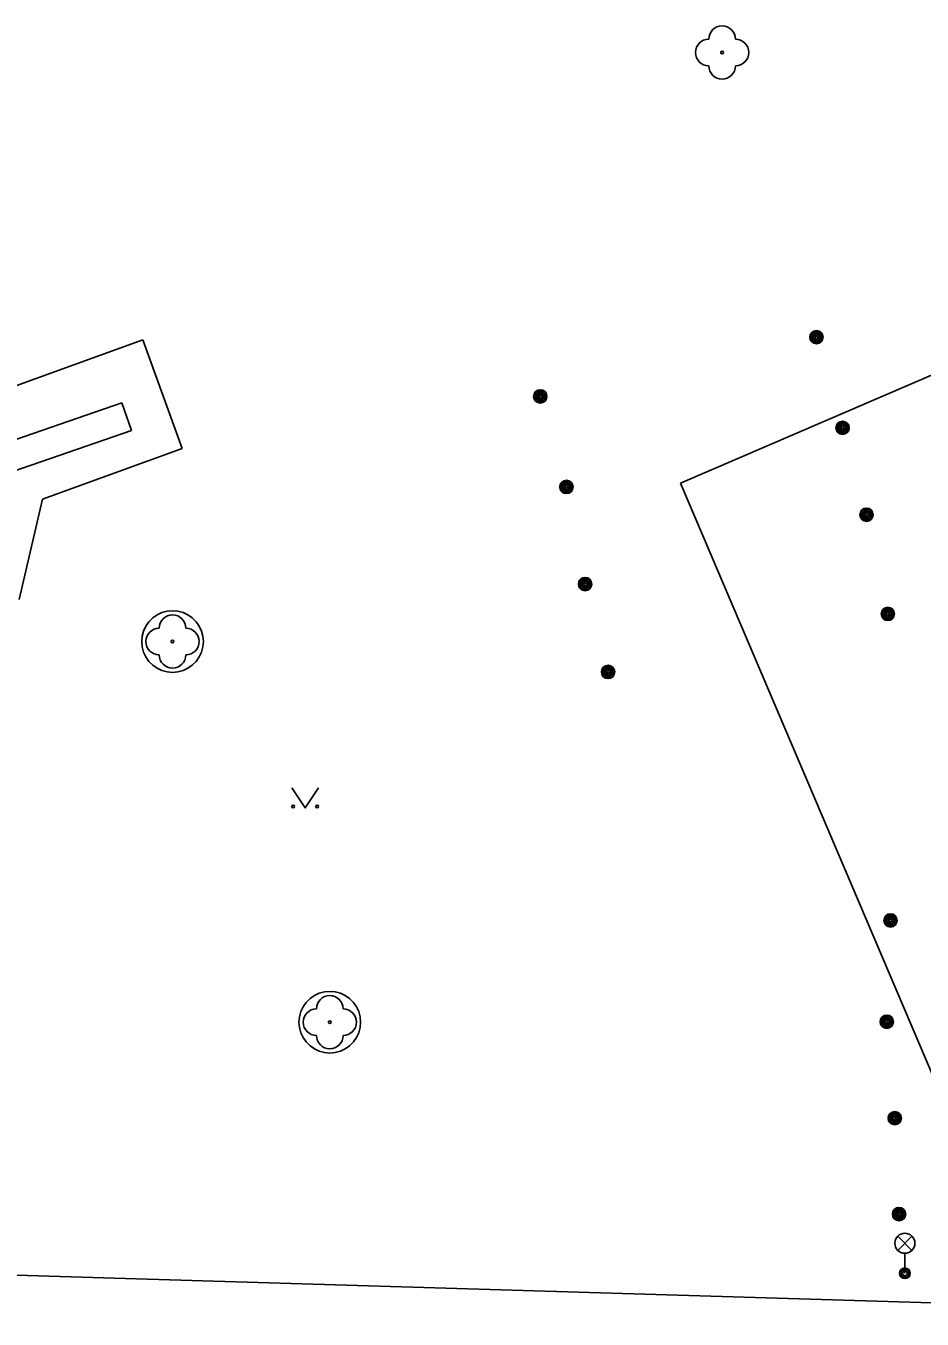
# Model space of a CAD drawing. Extents: x -599770 to -598493, y -1162076 to -1159209.
# Drawn here: x -599352.01 to -599335.2, y -1161201.33 to -1161177.07 of the extents above; entities that cross this region are included whole.
import ezdxf

# ---------------------------------------------------------------- set-up
doc = ezdxf.new("R2010")
doc.units = 0
doc.layers.add('Podklad', color=7, linetype='Continuous')

msp = doc.modelspace()

# ---------------------------------------------------------------- linework, layer by layer
at = {"layer": 'Podklad'}
for p, q in [((-599335.652, -1161200.04), (-599335.387, -1161199.775)), ((-599335.652, -1161199.775), (-599335.387, -1161200.04)), ((-599335.52, -1161200.095), (-599335.52, -1161200.47))]:
    msp.add_line(p, q, dxfattribs=at)
for points in [[(-599327.9, -1161180.56), (-599339.73, -1161185.65)], [(-599353.5, -1161184.29), (-599349.82, -1161182.96)], [(-599349.82, -1161182.96), (-599349.08, -1161185)], [(-599353.06, -1161185.12), (-599350.21, -1161184.14)], [(-599350.03, -1161184.66), (-599350.21, -1161184.14)], [(-599352.59, -1161185.54), (-599350.03, -1161184.66)], [(-599351.7, -1161185.95), (-599349.08, -1161185)], [(-599339.73, -1161185.65), (-599334.56, -1161197.79)], [(-599352.14, -1161187.83), (-599351.7, -1161185.95)], [(-599348.682, -1161188.62), (-599348.691, -1161188.52), (-599348.717, -1161188.422), (-599348.76, -1161188.331), (-599348.817, -1161188.249), (-599348.889, -1161188.177), (-599348.971, -1161188.12), (-599349.062, -1161188.077), (-599349.16, -1161188.051), (-599349.26, -1161188.042), (-599349.36, -1161188.051), (-599349.458, -1161188.077), (-599349.549, -1161188.12), (-599349.631, -1161188.177), (-599349.703, -1161188.249), (-599349.76, -1161188.331), (-599349.803, -1161188.422), (-599349.829, -1161188.52), (-599349.838, -1161188.62), (-599349.829, -1161188.72), (-599349.803, -1161188.818), (-599349.76, -1161188.909), (-599349.703, -1161188.991), (-599349.631, -1161189.063), (-599349.549, -1161189.12), (-599349.458, -1161189.163), (-599349.36, -1161189.189), (-599349.26, -1161189.198), (-599349.16, -1161189.189), (-599349.062, -1161189.163), (-599348.971, -1161189.12), (-599348.889, -1161189.063), (-599348.817, -1161188.991), (-599348.76, -1161188.909), (-599348.717, -1161188.818), (-599348.691, -1161188.72), (-599348.682, -1161188.62)], [(-599347.02, -1161191.365), (-599346.77, -1161191.74), (-599346.52, -1161191.365)], [(-599345.732, -1161195.76), (-599345.741, -1161195.66), (-599345.767, -1161195.562), (-599345.81, -1161195.471), (-599345.867, -1161195.389), (-599345.939, -1161195.317), (-599346.021, -1161195.26), (-599346.112, -1161195.217), (-599346.21, -1161195.191), (-599346.31, -1161195.182), (-599346.41, -1161195.191), (-599346.508, -1161195.217), (-599346.599, -1161195.26), (-599346.681, -1161195.317), (-599346.753, -1161195.389), (-599346.81, -1161195.471), (-599346.853, -1161195.562), (-599346.879, -1161195.66), (-599346.888, -1161195.76), (-599346.879, -1161195.86), (-599346.853, -1161195.958), (-599346.81, -1161196.049), (-599346.753, -1161196.131), (-599346.681, -1161196.203), (-599346.599, -1161196.26), (-599346.508, -1161196.303), (-599346.41, -1161196.329), (-599346.31, -1161196.338), (-599346.21, -1161196.329), (-599346.112, -1161196.303), (-599346.021, -1161196.26), (-599345.939, -1161196.203), (-599345.867, -1161196.131), (-599345.81, -1161196.049), (-599345.767, -1161195.958), (-599345.741, -1161195.86), (-599345.732, -1161195.76)], [(-599356.88, -1161200.36), (-599350.35, -1161200.56)], [(-599336.88, -1161200.97), (-599350.35, -1161200.56)], [(-599324.86, -1161201.33), (-599336.88, -1161200.97)]]:
    msp.add_lwpolyline(points, dxfattribs=at)
for centre, radius in [((-599338.95, -1161177.57), 0.025), ((-599337.18, -1161182.91), 0.125), ((-599337.18, -1161182.91), 0.1), ((-599337.18, -1161182.91), 0.075), ((-599337.18, -1161182.91), 0.05), ((-599337.18, -1161182.91), 0.025), ((-599342.36, -1161184.02), 0.125), ((-599342.36, -1161184.02), 0.1), ((-599342.36, -1161184.02), 0.075), ((-599342.36, -1161184.02), 0.05), ((-599342.36, -1161184.02), 0.025), ((-599336.69, -1161184.61), 0.125), ((-599336.69, -1161184.61), 0.1), ((-599336.69, -1161184.61), 0.075), ((-599336.69, -1161184.61), 0.05), ((-599336.69, -1161184.61), 0.025), ((-599341.87, -1161185.72), 0.125), ((-599341.87, -1161185.72), 0.1), ((-599341.87, -1161185.72), 0.075), ((-599341.87, -1161185.72), 0.05), ((-599341.87, -1161185.72), 0.025), ((-599336.24, -1161186.24), 0.125), ((-599336.24, -1161186.24), 0.1), ((-599336.24, -1161186.24), 0.075), ((-599336.24, -1161186.24), 0.05), ((-599336.24, -1161186.24), 0.025), ((-599341.52, -1161187.54), 0.125), ((-599341.52, -1161187.54), 0.1), ((-599341.52, -1161187.54), 0.075), ((-599341.52, -1161187.54), 0.05), ((-599341.52, -1161187.54), 0.025), ((-599335.84, -1161188.1), 0.125), ((-599335.84, -1161188.1), 0.1), ((-599335.84, -1161188.1), 0.075), ((-599335.84, -1161188.1), 0.05), ((-599335.84, -1161188.1), 0.025), ((-599349.26, -1161188.62), 0.025), ((-599341.09, -1161189.19), 0.125), ((-599341.09, -1161189.19), 0.1), ((-599341.09, -1161189.19), 0.075), ((-599341.09, -1161189.19), 0.05), ((-599341.09, -1161189.19), 0.025), ((-599346.995, -1161191.715), 0.025), ((-599346.545, -1161191.715), 0.025), ((-599335.79, -1161193.85), 0.125), ((-599335.79, -1161193.85), 0.1), ((-599335.79, -1161193.85), 0.075), ((-599335.79, -1161193.85), 0.05), ((-599335.79, -1161193.85), 0.025), ((-599335.86, -1161195.75), 0.125), ((-599335.86, -1161195.75), 0.1), ((-599335.86, -1161195.75), 0.075), ((-599346.31, -1161195.76), 0.025), ((-599335.86, -1161195.75), 0.05), ((-599335.86, -1161195.75), 0.025), ((-599335.71, -1161197.56), 0.125), ((-599335.71, -1161197.56), 0.1), ((-599335.71, -1161197.56), 0.075), ((-599335.71, -1161197.56), 0.05), ((-599335.71, -1161197.56), 0.025), ((-599335.63, -1161199.36), 0.125), ((-599335.63, -1161199.36), 0.1), ((-599335.63, -1161199.36), 0.075), ((-599335.63, -1161199.36), 0.05), ((-599335.63, -1161199.36), 0.025), ((-599335.52, -1161199.907), 0.188), ((-599335.52, -1161200.47), 0.1), ((-599335.52, -1161200.47), 0.0723), ((-599335.52, -1161200.47), 0.0438)]:
    msp.add_circle(centre, radius, dxfattribs=at)
for centre, start, end in [((-599338.95, -1161177.32), 0, 180), ((-599339.2, -1161177.57), 90, 270), ((-599338.7, -1161177.57), 270, 90), ((-599338.95, -1161177.82), 180, 0), ((-599349.26, -1161188.37), 0, 180), ((-599349.51, -1161188.62), 90, 270), ((-599349.01, -1161188.62), 270, 90), ((-599349.26, -1161188.87), 180, 0), ((-599346.31, -1161195.51), 0, 180), ((-599346.56, -1161195.76), 90, 270), ((-599346.06, -1161195.76), 270, 90), ((-599346.31, -1161196.01), 180, 0)]:
    msp.add_arc(centre, 0.25, start, end, dxfattribs=at)

doc.saveas('drawing.dxf')
